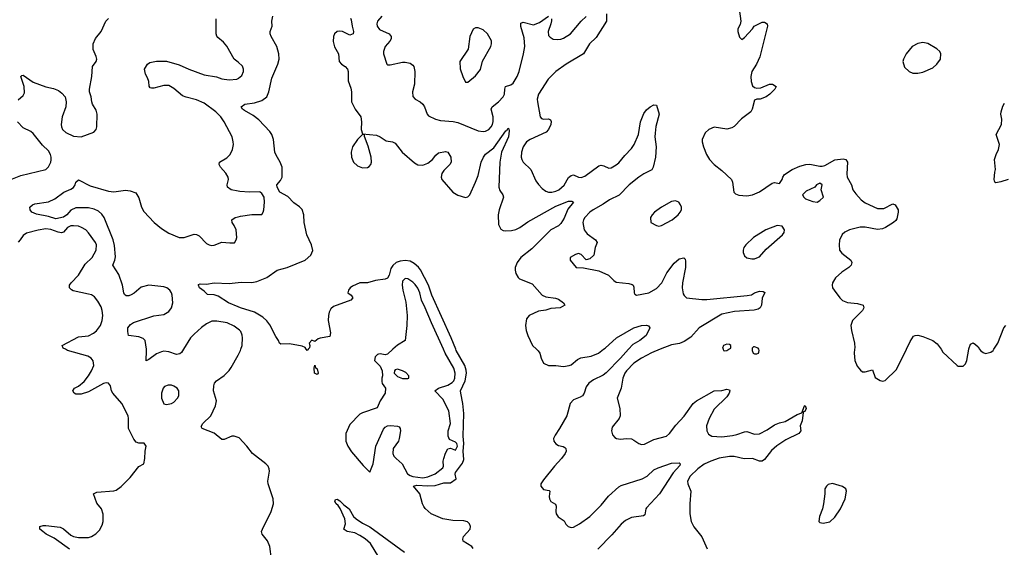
# Model space of a CAD drawing. Header units: inches. Extents: x 1449094 to 1618372, y 389908 to 534307.
# Tile 331 of 494: x 1548262 to 1556098, y 478424 to 482623. Entities that reach past the tile are written whole.
import ezdxf

# ---------------------------------------------------------------- set-up
doc = ezdxf.new("R2010")
doc.units = ezdxf.units.IN
doc.header["$MEASUREMENT"] = 0
for name, color, linetype in [('B5447', 7, 'Continuous'), ('B5448', 7, 'Continuous'), ('B5457', 7, 'Continuous'), ('B5458', 7, 'Continuous')]:
    doc.layers.add(name, color=color, linetype=linetype)

msp = doc.modelspace()

# ---------------------------------------------------------------- linework, layer by layer
at = {"layer": 'B5447', "color": 5}
for points, elevation in [([(1548659.3, 478410), (1548537.5, 478497.5), (1548472.4, 478530), (1548445.4, 478550), (1548422, 478570), (1548423.6, 478590), (1548450, 478598.4), (1548470, 478598.9), (1548584.5, 478584.5), (1548610, 478570.3), (1548670, 478522.2), (1548690, 478511.3), (1548730, 478501.8), (1548810, 478502.7), (1548832.7, 478510), (1548868.6, 478531.4), (1548898.4, 478561.6), (1548919.5, 478600.5), (1548926.3, 478630), (1548927.2, 478687.2), (1548913.2, 478730), (1548874.8, 478774.8), (1548849.6, 478850.4), (1548876.2, 478863.8), (1549010, 478872.7), (1549030, 478878.9), (1549070, 478907), (1549141.1, 478978.9), (1549210, 479067.3), (1549248.7, 479090), (1549259, 479130), (1549261.2, 479190), (1549268.7, 479228.7), (1549252.1, 479252.1), (1549210, 479252.3), (1549190, 479260.9), (1549170, 479285.2), (1549127.3, 479370), (1549129.3, 479450), (1549126, 479470), (1549074.5, 479570), (1549003, 479650), (1548993.7, 479670), (1548985.6, 479710), (1548970, 479729.5), (1548950, 479733), (1548930, 479728.2), (1548810, 479661.3), (1548750, 479643.6), (1548710, 479643.7), (1548695.3, 479650), (1548685.2, 479670), (1548697.2, 479690), (1548730, 479708), (1548775.3, 479744.7), (1548810, 479788.2), (1548834.7, 479830), (1548850.9, 479870), (1548847.2, 479907.3), (1548831.6, 479930), (1548805, 479945), (1548643.7, 479990), (1548626.5, 480000)], 560), ([(1549566.2, 480000), (1549550, 479974), (1549536.7, 479963.3), (1549510, 479959.7), (1549450, 479979.7), (1549410, 479985.1), (1549390, 479980.9), (1549350, 479962.8), (1549290, 479918.3), (1549268.5, 479908.5), (1549272.5, 479990), (1549270.9, 480000)], 540), ([(1550000, 479298.7), (1549970, 479309), (1549950, 479309), (1549890, 479282.7), (1549870, 479282.7), (1549810, 479332.3), (1549714, 479370), (1549706.6, 479386.6), (1549719.3, 479410), (1549783.5, 479470), (1549821.1, 479550), (1549828, 479590), (1549803.5, 479670), (1549806.6, 479710), (1549813.6, 479730), (1549829.6, 479750), (1549890, 479791.8), (1549928.4, 479831.6), (1549945.5, 479854.5), (1550000, 479954.5)], 540)]:
    msp.add_lwpolyline(points, dxfattribs=dict(at, elevation=elevation))
at = {"layer": 'B5447', "color": 5, "elevation": 560}
msp.add_lwpolyline([(1549444.1, 479715.9), (1549415.5, 479704.5), (1549404, 479690), (1549390.5, 479650), (1549390.6, 479610), (1549410, 479567.3), (1549430, 479560.5), (1549470, 479568.7), (1549490, 479580.4), (1549516.9, 479610), (1549527.3, 479630), (1549527.3, 479670), (1549514, 479690), (1549490, 479705.6), (1549470, 479713.6)], close=True, dxfattribs=at)
at = {"layer": 'B5448', "color": 5}
for points, elevation in [([(1548250, 481986.4), (1548290, 482020.4), (1548299, 482041), (1548297.8, 482090), (1548272, 482170), (1548280.1, 482179.9), (1548290, 482180.3), (1548370, 482125.2), (1548470, 482088), (1548530, 482074), (1548570, 482059.1), (1548598.6, 482038.5), (1548624.9, 482010), (1548633, 481970), (1548628.4, 481930), (1548600.3, 481850), (1548591.6, 481790), (1548594.3, 481770), (1548604, 481750), (1548630, 481724.9), (1548690, 481695.8), (1548750, 481690.3), (1548851.6, 481728.4), (1548871.7, 481748.3), (1548876.2, 481770), (1548879.6, 481870), (1548870, 481904), (1548842, 481950), (1548835.1, 481970), (1548832, 482010), (1548818.7, 482050), (1548817.4, 482070), (1548837.4, 482170), (1548840.9, 482250), (1548869.4, 482290), (1548874.7, 482310), (1548871.1, 482330), (1548845.8, 482385.8), (1548846.5, 482430), (1548866.4, 482473.6), (1548909.7, 482530), (1548947.6, 482612.4), (1548970, 482632.4)], 560), ([(1550000, 482283.6), (1549970, 482309.3), (1549911, 482411), (1549884.2, 482444.2), (1549840.1, 482480.1), (1549831.4, 482491.4), (1549826.3, 482510), (1549825.4, 482630)], 540), ([(1550000, 481257.9), (1549945.2, 481270), (1549915.1, 481290), (1549914.5, 481310), (1549924.2, 481350), (1549921.6, 481370), (1549901.5, 481401.5), (1549859.5, 481450), (1549849.5, 481470.5), (1549853.2, 481490), (1549910, 481523.8), (1549936.2, 481550), (1549955.6, 481590), (1549962.9, 481630), (1549961.6, 481650), (1549951.8, 481690), (1549889.7, 481810), (1549863.1, 481850), (1549822.6, 481890), (1549730, 481957.8), (1549670, 481985), (1549585.9, 482005.9), (1549557.8, 482017.8), (1549490, 482075.4), (1549450, 482098.3), (1549410, 482099.7), (1549330, 482078), (1549310, 482077.2), (1549301.5, 482081.5), (1549292.9, 482092.9), (1549289.4, 482130), (1549280.1, 482160.1), (1549262.7, 482190), (1549256, 482230), (1549279.3, 482270), (1549298.9, 482281.1), (1549351.8, 482291.8), (1549430, 482292.7), (1549530, 482264.7), (1549609.4, 482229.4), (1549730, 482185), (1549827.1, 482167.1), (1549870, 482152.4), (1549930, 482144.4), (1549989.5, 482150.5), (1550000, 482155.2)], 540), ([(1548139.5, 481330), (1548270, 481383.9), (1548469.7, 481430.2), (1548490, 481450.7), (1548509.6, 481490), (1548512.2, 481507.8), (1548512.1, 481530), (1548506, 481550), (1548490, 481578), (1548443.1, 481623.1), (1548370, 481716.8), (1548350, 481732.9), (1548290, 481761.1), (1548244, 481810)], 560), ([(1549270.9, 480000), (1549259.8, 480070), (1549244.9, 480084.9), (1549210, 480098.7), (1549129.2, 480110), (1549121.5, 480141.5), (1549123.7, 480170), (1549143.3, 480196.7), (1549167.3, 480212.7), (1549330, 480265.3), (1549410, 480277.6), (1549450, 480302), (1549469.6, 480330.4), (1549480.7, 480370), (1549474.7, 480430), (1549469.6, 480450), (1549457.6, 480470), (1549432.3, 480490), (1549410, 480497.7), (1549290, 480509.7), (1549230, 480493.7), (1549173.4, 480446.6), (1549150, 480432.8), (1549130, 480426.3), (1549110, 480426), (1549096.9, 480436.9), (1549089.7, 480450), (1549079.7, 480510), (1549050, 480595.1), (1549003.5, 480670), (1549020.2, 480710), (1549024.2, 480735.8), (1549015.3, 480824.7), (1549006.2, 480870), (1548933.7, 481050), (1548916.3, 481076.3), (1548890, 481099.2), (1548855.7, 481115.7), (1548810, 481126.1), (1548710, 481124.6), (1548670, 481106.2), (1548637.1, 481070), (1548610, 481051.6), (1548550, 481038.3), (1548490, 481057.4), (1548396.6, 481076.6), (1548359, 481090), (1548345.2, 481110), (1548342.7, 481130), (1548365.2, 481150), (1548382.5, 481157.5), (1548490, 481172.2), (1548542.7, 481197.3), (1548612.3, 481250), (1548670, 481274.9), (1548690, 481288.2), (1548704.7, 481310), (1548710, 481331), (1548730, 481348), (1548821.6, 481301.6), (1548970, 481257.1), (1549010, 481254.3), (1549105.3, 481265.3), (1549142, 481262), (1549186.4, 481246.4), (1549210, 481206), (1549231.5, 481130), (1549250, 481095.8), (1549332, 481010), (1549390, 480960.3), (1549450, 480924.9), (1549530, 480890.4), (1549570, 480890.4), (1549650, 480915.5), (1549670, 480913.4), (1549690, 480902.8), (1549750, 480842), (1549770, 480830.5), (1549790, 480826.7), (1549810, 480828.7), (1549870, 480852.4), (1549934, 480846), (1549971.8, 480848.2), (1549986, 480870), (1549989.4, 480890), (1549985.6, 480950), (1549970, 480985.2), (1549952.3, 481010), (1549949.2, 481030), (1549977.2, 481050), (1550000, 481055.3)], 540), ([(1548626.5, 480000), (1548609.3, 480010), (1548601.2, 480030), (1548730, 480100.3), (1548810, 480107.9), (1548850, 480127.7), (1548872.4, 480147.6), (1548904.2, 480190), (1548918.8, 480230), (1548923.5, 480270), (1548919.2, 480310), (1548910, 480338), (1548884.1, 480384.1), (1548856.3, 480416.3), (1548832.4, 480432.4), (1548810, 480439.8), (1548686.3, 480466.3), (1548673.3, 480473.3), (1548659.6, 480490), (1548659.7, 480510), (1548671.1, 480530), (1548729.9, 480590.1), (1548782.6, 480677.4), (1548839.2, 480730), (1548870.8, 480790), (1548872.8, 480830), (1548865.3, 480850), (1548810, 480927.6), (1548787.3, 480950), (1548755.1, 480970), (1548730, 480979.2), (1548690, 480983.5), (1548670, 480981.2), (1548642, 480970), (1548610, 480931.5), (1548593.9, 480926.1), (1548569.1, 480930.9), (1548510, 480953.3), (1548470, 480957.7), (1548410, 480949.1), (1548316.6, 480923.4), (1548290, 480906), (1548266.7, 480870), (1548250, 480853.3)], 560), ([(1550000, 480338.2), (1549924.5, 480370), (1549842.4, 480422.4), (1549810, 480433.3), (1549755.5, 480435.5), (1549730, 480462.7), (1549694, 480490), (1549684, 480510), (1549685.2, 480514.8), (1549699, 480521), (1549750, 480519.3), (1549810, 480528.4), (1549930, 480524.2), (1550000, 480531.1)], 520), ([(1550000, 480161.5), (1549970, 480183.5), (1549913.2, 480210), (1549830, 480225), (1549790, 480223.1), (1549750, 480202.8), (1549710, 480174.4), (1549650, 480120.9), (1549622.4, 480090), (1549566.2, 480000)], 540)]:
    msp.add_lwpolyline(points, dxfattribs=dict(at, elevation=elevation))
at = {"layer": 'B5457', "color": 5}
for points, elevation in [([(1550000, 479954.5), (1550019.3, 479990), (1550022.4, 480000)], 540), ([(1550558, 480000), (1550550, 479989.5), (1550542.7, 480000)], 520), ([(1551232.3, 480000), (1551190, 479961.5), (1551170, 479956.3), (1551130, 479963.7), (1551118.5, 479961.5), (1551110, 479959.3), (1551090, 479939), (1551085.5, 479910), (1551130, 479866), (1551146, 479830), (1551150.4, 479790), (1551144.4, 479770), (1551143.8, 479743.8), (1551148, 479728), (1551174, 479690), (1551171, 479650), (1551130.8, 479590), (1551106.4, 479533.6), (1550990, 479495.1), (1550970, 479483.7), (1550890, 479401.2), (1550857.1, 479330), (1550856.4, 479270), (1550872.4, 479230), (1550903.6, 479183.6), (1550995.3, 479075.3), (1551050, 479022), (1551075.4, 479090), (1551097.6, 479230), (1551156.3, 479363.7), (1551170, 479380.2), (1551190, 479390.2), (1551212.8, 479392.8), (1551270, 479388), (1551282.4, 479382.4), (1551291.1, 479371.1), (1551291.9, 479351.9), (1551283.2, 479290), (1551276, 479270), (1551234.8, 479210), (1551232.9, 479170), (1551240.9, 479150), (1551258, 479130), (1551306.9, 479090), (1551348.7, 479010), (1551370, 478995.1), (1551392.1, 478987.9), (1551470, 478978.6), (1551510, 478984.2), (1551569.2, 479010), (1551630, 479058), (1551634, 479070), (1551631.2, 479110), (1551636.4, 479130), (1551650, 479174), (1551670, 479208.2), (1551690, 479213.1), (1551730, 479197), (1551745.6, 479230), (1551739.9, 479250), (1551730, 479260.5), (1551683.6, 479283.6), (1551671.7, 479310), (1551672.5, 479350), (1551691.5, 479410), (1551678.4, 479510), (1551630, 479602), (1551565.2, 479670), (1551595.1, 479690), (1551670, 479714.6), (1551704.1, 479735.9), (1551716.9, 479750), (1551726, 479770), (1551728, 479810), (1551716.1, 479850), (1551649.4, 479970), (1551635.5, 480000)], 540), ([(1551870, 478414), (1551860.9, 478430), (1551792.1, 478472.1), (1551789.6, 478490), (1551794.5, 478510), (1551847, 478570), (1551851.2, 478590), (1551842.9, 478610), (1551826.5, 478626.5), (1551795.9, 478635.9), (1551710, 478636.9), (1551630, 478650.7), (1551536.3, 478690), (1551490, 478732.8), (1551477.6, 478750), (1551467.1, 478770), (1551447.2, 478850), (1551397.4, 478910), (1551422.3, 478917.7), (1551510, 478913), (1551570, 478915.3), (1551637.4, 478937.4), (1551690, 478938), (1551735.1, 478970), (1551726.7, 479006.7), (1551730, 479020.5), (1551785.7, 479094.3), (1551796.2, 479123.8), (1551791.3, 479190), (1551796.9, 479250), (1551790.8, 479309.2), (1551797.3, 479490), (1551789.9, 479570), (1551771.8, 479650), (1551771.2, 479670), (1551808.3, 479750), (1551817.8, 479810), (1551815.2, 479835.2), (1551804.2, 479870), (1551736.6, 479990), (1551732.6, 480000)], 520), ([(1552376.3, 480000), (1552388.7, 479988.7), (1552401.8, 479970), (1552411.7, 479928.3), (1552431.7, 479890), (1552470, 479871.3), (1552529.8, 479870.2), (1552590, 479862.5), (1552634.3, 479870), (1552650, 479876.6), (1552701.7, 479918.3), (1552727.5, 479932.5), (1552810, 479945.2), (1552867.8, 479970), (1552908.7, 480000)], 520), ([(1553106.2, 480000), (1553044.7, 479930), (1552930, 479811.8), (1552905.1, 479794.9), (1552830, 479758.2), (1552792.9, 479730), (1552770, 479702.4), (1552754, 479650), (1552740.3, 479630), (1552721.8, 479618.1), (1552670, 479598.2), (1552642.4, 479570), (1552615.5, 479470), (1552558.8, 479370), (1552522.6, 479317.4), (1552511.2, 479290), (1552512.9, 479270), (1552527.8, 479247.8), (1552550, 479235.4), (1552587.1, 479227.1), (1552599.6, 479219.6), (1552607.6, 479210), (1552611.3, 479190), (1552603.8, 479170), (1552575.4, 479130), (1552517.2, 479070), (1552430, 478960.7), (1552410.9, 478930), (1552409.7, 478910), (1552430, 478884.1), (1552476.9, 478876.9), (1552482.4, 478870), (1552475.6, 478830), (1552478.4, 478810), (1552490, 478790.2), (1552526.8, 478766.8), (1552532.8, 478752.8), (1552528.1, 478708.1), (1552532.9, 478690), (1552547.6, 478667.6), (1552594.2, 478634.2), (1552609, 478609), (1552627.7, 478590), (1552650, 478582.9), (1552670, 478584.6), (1552717.4, 478610), (1552799.8, 478670), (1552890, 478760.2), (1552947.4, 478832.6), (1553030, 478905.2), (1553050, 478915.8), (1553215.6, 478970), (1553254.7, 478990), (1553310, 479040.2), (1553342.3, 479057.7), (1553450, 479092.7), (1553510, 479097.3), (1553518.8, 479090), (1553514.9, 479074.9), (1553462.1, 479017.9), (1553354, 478850), (1553250, 478737.6), (1553245.3, 478730), (1553238.2, 478681.8), (1553226, 478674), (1553130, 478661.8), (1553082.6, 478637.4), (1553050, 478609.8), (1552975.7, 478524.3), (1552862.7, 478410)], 520), ([(1553359.6, 480000), (1553290, 479972.2), (1553210.3, 479930), (1553150, 479889.8), (1553092.3, 479830), (1553079.2, 479810), (1553063.2, 479770), (1553050.3, 479690), (1553017.4, 479610), (1553038.3, 479530), (1553041.3, 479470), (1553032.8, 479450), (1552978.6, 479381.4), (1552973, 479350), (1552980.4, 479320.4), (1552998.3, 479298.3), (1553011.1, 479291.1), (1553044.6, 479284.6), (1553090.3, 479290.3), (1553130, 479286.4), (1553150, 479277.6), (1553189.4, 479249.4), (1553210, 479243.5), (1553235.2, 479244.8), (1553310, 479282.9), (1553409.3, 479310), (1553434.7, 479330), (1553482.8, 479397.2), (1553551.4, 479468.6), (1553622.2, 479570), (1553649.3, 479590.7), (1553790, 479670.3), (1553850, 479672.7), (1553890, 479682), (1553910, 479677.3), (1553914.9, 479670), (1553908.5, 479650), (1553890, 479622.6), (1553790, 479523.1), (1553748.6, 479450), (1553729.4, 479390), (1553730.2, 479350.2), (1553744.5, 479324.5), (1553770, 479309.4), (1553850, 479304.7), (1553934.2, 479314.2), (1553970, 479320.9), (1554030, 479343.6), (1554050, 479346), (1554110, 479324.2), (1554150, 479327.7), (1554210, 479359.7), (1554270, 479399.7), (1554310, 479415.8), (1554353.9, 479426.1), (1554450, 479482), (1554486.3, 479493.7), (1554507, 479550), (1554513.2, 479553.2), (1554520.7, 479530), (1554510, 479505.2), (1554502, 479502), (1554494, 479506), (1554498, 479498), (1554488.3, 479431.7), (1554474.8, 479390), (1554478.8, 479350), (1554462, 479330), (1554359.6, 479280.4), (1554288.6, 479231.4), (1554246.1, 479194), (1554190, 479124.2), (1554170, 479109.6), (1554150, 479109.6), (1554095.3, 479130), (1554028.4, 479128.4), (1553947.5, 479147.5), (1553910, 479146.3), (1553830, 479132.7), (1553763.1, 479110), (1553710, 479085.8), (1553658.5, 479050), (1553596.9, 478990), (1553578, 478950), (1553578.7, 478930), (1553604.4, 478870), (1553594.4, 478770), (1553596.5, 478690), (1553604.9, 478630), (1553627, 478587), (1553690, 478507.7), (1553732.8, 478412.8)], 540), ([(1553859.7, 480000), (1553864.7, 479990), (1553870, 479988.4), (1553890, 479991), (1553905.2, 480000)], 560), ([(1554091.6, 480000), (1554091.5, 479990), (1554099, 479970), (1554110, 479963.3), (1554130, 479964.7), (1554141.5, 479970), (1554143.6, 479976.4), (1554146.2, 479990), (1554143.5, 480000)], 560), ([(1554907.3, 480000), (1554903.7, 479970), (1554908.7, 479910), (1554926.5, 479866.5), (1554952.8, 479832.7), (1554970, 479822), (1554990, 479819.6), (1555050, 479836), (1555070, 479776), (1555110, 479750.8), (1555130, 479746.8), (1555150, 479751.3), (1555241.5, 479838.5), (1555319.9, 480000)], 560), ([(1555594.9, 480000), (1555610, 479978), (1555722, 479870), (1555730, 479864.7), (1555770, 479864.7), (1555790, 479884.7), (1555801.2, 479910), (1555814.9, 480000)], 560), ([(1555901.7, 480000), (1555908, 479990), (1555930, 479974), (1555950, 479967.3), (1555990, 479977.3), (1556010, 479991), (1556015.6, 480000)], 560), ([(1550278.7, 478230), (1550251.8, 478431.8), (1550234.8, 478474.8), (1550191.8, 478530), (1550187.3, 478550), (1550194, 478570), (1550263, 478710), (1550281.3, 478770), (1550279.7, 478810), (1550240.4, 478930), (1550238, 478950), (1550249.7, 479029.7), (1550248, 479050), (1550238.7, 479070), (1550222, 479090), (1550114, 479170), (1550069.6, 479229.6), (1550010, 479295.3), (1550000, 479298.7)], 540), ([(1551150, 478298.9), (1551054.6, 478454.6), (1551012.3, 478492.3), (1550970, 478519.4), (1550930, 478538.8), (1550868.7, 478550), (1550844.9, 478564.9), (1550842, 478570), (1550854.7, 478610), (1550850.7, 478650.7), (1550813.7, 478733.7), (1550796.9, 478756.9), (1550780.9, 478770), (1550770, 478789), (1550774.6, 478805.4), (1550790, 478807.3), (1550810, 478794.4), (1550841.4, 478761.4), (1550883.7, 478730), (1550918, 478670), (1550938.9, 478650), (1550990, 478616.5), (1551050, 478587.1), (1551324.6, 478384.6)], 520)]:
    msp.add_lwpolyline(points, dxfattribs=dict(at, elevation=elevation))
for points, elevation in [([(1550630, 479799.3), (1550609.4, 479810), (1550604.5, 479850), (1550610, 479874.8), (1550616.3, 479856.3), (1550630, 479844.7), (1550637.1, 479810)], 520), ([(1551270, 479840.7), (1551250, 479835.7), (1551245, 479830), (1551242.3, 479810), (1551270, 479782.3), (1551310, 479768.3), (1551350, 479767.7), (1551358.7, 479770), (1551359.3, 479790), (1551334.8, 479814.8), (1551307.6, 479830)], 560), ([(1554730, 478933.2), (1554696.9, 478923.1), (1554682, 478910), (1554671.3, 478890), (1554671.3, 478850), (1554659.1, 478770), (1554650.7, 478730), (1554627.7, 478670), (1554621, 478630), (1554630, 478621), (1554656.8, 478616.8), (1554710, 478626.7), (1554750, 478664.9), (1554794.5, 478730), (1554832.3, 478810), (1554841.2, 478870), (1554837.2, 478890), (1554810, 478909.2)], 560)]:
    msp.add_lwpolyline(points, close=True, dxfattribs=dict(at, elevation=elevation))
at = {"layer": 'B5458', "color": 5}
for points, elevation in [([(1550000, 480531.1), (1550026.3, 480533.7), (1550110, 480532.7), (1550150, 480539.3), (1550227.8, 480572.2), (1550310.6, 480629.4), (1550390, 480651.2), (1550532.8, 480710), (1550578.7, 480750), (1550593.9, 480786.1), (1550585.6, 480830), (1550546.6, 480910), (1550525.3, 481010), (1550522.9, 481070), (1550510, 481113.3), (1550490, 481134.3), (1550444.4, 481164.4), (1550396.6, 481216.6), (1550332.3, 481250), (1550311.8, 481290), (1550309.6, 481310), (1550337.6, 481342.4), (1550349.7, 481370), (1550351.2, 481450), (1550335.4, 481490), (1550303.6, 481543.6), (1550292.9, 481570), (1550281.1, 481670), (1550268, 481710), (1550252.7, 481732.7), (1550165.3, 481825.3), (1550120, 481860), (1550050, 481899.7), (1550036.2, 481910), (1550024.5, 481930), (1550054, 481950), (1550130, 481962.4), (1550190, 481979.1), (1550228.3, 482010), (1550244.2, 482050), (1550270, 482157.3), (1550316.4, 482270), (1550327.4, 482310), (1550324.5, 482350), (1550309.8, 482409.8), (1550264.2, 482490), (1550256.2, 482510), (1550254.5, 482530), (1550271.2, 482570), (1550269.8, 482610.2), (1550276.8, 482650)], 520), ([(1551143.2, 482650), (1551110.3, 482610), (1551104.2, 482590), (1551107.2, 482570), (1551125.5, 482545.5), (1551202, 482510), (1551219.1, 482490), (1551218, 482470), (1551208.7, 482451.3), (1551170.3, 482409.7), (1551156.4, 482370), (1551156.4, 482350), (1551184.9, 482270), (1551190, 482264.9), (1551210, 482264.9), (1551310, 482284.9), (1551330, 482284.6), (1551370, 482275.8), (1551390, 482262), (1551398.4, 482250), (1551406, 482210), (1551403.7, 482110), (1551388.8, 482050), (1551390.4, 482010.4), (1551410, 481990.6), (1551450, 481970.4), (1551470, 481950.6), (1551483.7, 481930), (1551503.8, 481870), (1551516.7, 481856.7), (1551572.4, 481832.4), (1551610, 481821.3), (1551712.9, 481812.9), (1551750, 481804.9), (1551910, 481738.3), (1551950, 481733.1), (1551970, 481736.9), (1551994.7, 481750), (1552013.5, 481770), (1552024.4, 481790), (1552030, 481812), (1552030.8, 481849.2), (1552014.3, 481910), (1552022.4, 481930), (1552071.5, 481968.5), (1552110.7, 482009.3), (1552119.7, 482030), (1552122.4, 482070), (1552129.7, 482090), (1552170, 482104.7), (1552190, 482117.3), (1552221.7, 482170), (1552238.3, 482210), (1552272.7, 482350), (1552281.9, 482410), (1552277.5, 482477.5), (1552251.4, 482568.6), (1552250, 482594), (1552270, 482602.6), (1552350, 482581.5), (1552399.1, 482600.9), (1552470, 482650.3)], 540), ([(1552933, 482670), (1552932.9, 482610), (1552850, 482482), (1552797, 482430), (1552750.3, 482350), (1552612.6, 482270), (1552527.9, 482210), (1552467.9, 482150), (1552391.3, 482030), (1552381.6, 481990), (1552382.6, 481970), (1552403.8, 481850), (1552416.1, 481836.1), (1552430, 481830.4), (1552470, 481833.7), (1552485.7, 481825.7), (1552492.1, 481812.1), (1552490.2, 481790), (1552471.1, 481748.9), (1552452.2, 481727.8), (1552325.5, 481670), (1552295.8, 481650), (1552270.3, 481610), (1552256, 481570), (1552253.4, 481530), (1552258.7, 481510), (1552269.1, 481489.1), (1552330, 481430.4), (1552370, 481339.3), (1552390.2, 481310.2), (1552420.4, 481280.4), (1552450, 481259.6), (1552470, 481251.5), (1552498, 481250), (1552530, 481257.6), (1552553, 481270), (1552595.2, 481304.8), (1552630, 481366), (1552650, 481384.2), (1552670, 481388.7), (1552710, 481370.4), (1552730, 481366.7), (1552761.1, 481378.9), (1552870, 481460.4), (1552890, 481464.2), (1552910, 481460.3), (1552950, 481441.7), (1552970, 481443.6), (1553010, 481466.7), (1553030, 481484.4), (1553077.1, 481542.9), (1553130, 481597.5), (1553152.8, 481630), (1553186.8, 481710), (1553204.2, 481810), (1553230, 481877.3), (1553250, 481906.8), (1553279, 481930), (1553310, 481946), (1553330, 481942), (1553350.5, 481870), (1553326, 481774), (1553318.9, 481721), (1553317.7, 481690), (1553328.4, 481611.6), (1553322.8, 481530), (1553304.6, 481450), (1553293.1, 481426.9), (1553230, 481396.8), (1553190, 481370.8), (1553114, 481310), (1553033.1, 481226.9), (1552957, 481190), (1552905.5, 481154.5), (1552826.4, 481110), (1552799.5, 481090), (1552760.5, 481050), (1552748.4, 481030), (1552744.4, 481010), (1552754, 480950), (1552778, 480918), (1552846, 480870), (1552858.4, 480850), (1552843.1, 480810), (1552830.5, 480750), (1552800.4, 480719.6), (1552770, 480712.3), (1552730, 480754), (1552710, 480762.9), (1552685.1, 480754.9), (1552642, 480730), (1552642, 480710), (1552690, 480650.8), (1552750, 480647.7), (1552870, 480625.2), (1552949.2, 480589.2), (1552990, 480548), (1553010, 480534.4), (1553110, 480523), (1553135.5, 480515.5), (1553144.7, 480510), (1553150, 480494), (1553151.3, 480450), (1553158, 480438), (1553171.1, 480431.1), (1553270, 480450.4), (1553330, 480484), (1553371.6, 480530), (1553411.5, 480608.5), (1553470, 480684.9), (1553510, 480719.3), (1553546.8, 480726.8), (1553557.1, 480717.1), (1553561.1, 480701.1), (1553560.9, 480650), (1553536, 480530), (1553533.4, 480490), (1553542.8, 480442.7), (1553550, 480427.3), (1553569, 480409), (1553690, 480395.8), (1553730, 480395.8), (1554052.7, 480427.3), (1554085.4, 480434.6), (1554110, 480450.3), (1554150, 480462), (1554179.8, 480459.8), (1554192, 480452), (1554170, 480406), (1554164.9, 480350), (1554154, 480330), (1554139.9, 480320.1), (1554108, 480312), (1553950, 480301.2), (1553850, 480279.5), (1553670.3, 480170), (1553602.8, 480097.2), (1553550, 480060.9), (1553514.4, 480045.6), (1553450, 480036.2), (1553359.6, 480000)], 540), ([(1552495.3, 482630), (1552493.7, 482613.7), (1552490.2, 482589.8), (1552467.4, 482530), (1552470, 482498), (1552482.8, 482482.8), (1552508.5, 482468.5), (1552544.2, 482464.2), (1552570, 482467.6), (1552590, 482474.6), (1552646, 482510), (1552730, 482610.3), (1552770, 482648.8)], 540), ([(1553989.1, 482709.1), (1554001.6, 482610), (1553996.7, 482583.3), (1553978, 482550), (1553977.1, 482530), (1553990, 482484.7), (1554006.7, 482466.7), (1554010, 482465.5), (1554030, 482480.7), (1554093.2, 482550), (1554107.5, 482572.5), (1554170, 482603), (1554190, 482604), (1554210.7, 482590), (1554213, 482570), (1554151.8, 482328.2), (1554125.5, 482270), (1554088.5, 482210), (1554081.3, 482170), (1554083.8, 482130), (1554095.5, 482095.5), (1554110, 482082.8), (1554130, 482077.3), (1554159.3, 482080.7), (1554230, 482110.7), (1554254, 482110), (1554282, 482090), (1554271.3, 482070), (1554231.3, 482030), (1554202, 482010), (1554154, 481990), (1554130, 481989.2), (1554110, 481982), (1554092, 481910), (1554081.6, 481890), (1554006.6, 481833.4), (1553947.3, 481772.7), (1553930, 481762.9), (1553890, 481751.8), (1553790, 481766.6), (1553747.3, 481750), (1553718, 481722), (1553694, 481670), (1553693.4, 481650), (1553703, 481610), (1553728.2, 481550), (1553752.7, 481510), (1553790.2, 481470.2), (1553850, 481423.8), (1553927.3, 481350), (1553935.5, 481330), (1553946, 481250), (1553958, 481238), (1553985.8, 481225.8), (1554050, 481221.6), (1554095.3, 481230), (1554150, 481252.4), (1554250, 481321.3), (1554270, 481328.5), (1554310, 481318.8), (1554329.7, 481350.3), (1554335.1, 481370), (1554349.8, 481390.2), (1554410, 481430.3), (1554470, 481458), (1554518, 481470), (1554550, 481472), (1554630, 481456.3), (1554650, 481457.3), (1554670, 481462.8), (1554750, 481507.3), (1554816.3, 481516.3), (1554838, 481510), (1554850.4, 481490.4), (1554844.9, 481395.1), (1554848.4, 481370), (1554883, 481310), (1554893, 481270), (1554916.2, 481236.2), (1554959.1, 481190), (1554990, 481166.7), (1555090, 481121.3), (1555138.9, 481121.1), (1555210, 481158.8), (1555230.8, 481150), (1555253, 481110), (1555254.4, 481090), (1555241.7, 481038.3), (1555234.7, 481025.3), (1555217.3, 481010), (1555151.6, 480968.5), (1555130, 480958), (1555090, 480954), (1554990, 480972.6), (1554950, 480972.8), (1554866.8, 480950), (1554830, 480931.8), (1554807.7, 480912.3), (1554787.9, 480867.9), (1554783, 480830), (1554787.7, 480790), (1554805.5, 480765.5), (1554876.3, 480710), (1554885.5, 480690), (1554879.3, 480670), (1554862, 480650), (1554805.9, 480614.1), (1554754.9, 480570), (1554730.5, 480530), (1554727.3, 480510), (1554730.7, 480490), (1554744, 480470), (1554788.5, 480408.5), (1554810, 480387.7), (1554850, 480373), (1554930, 480364.9), (1554976, 480350), (1554980.7, 480330), (1554970.5, 480310), (1554890.4, 480230), (1554877.6, 480190), (1554881.3, 480150), (1554907, 480050), (1554908.6, 480011.4), (1554907.3, 480000)], 560), ([(1550895.3, 482635.3), (1550901.2, 482621.2), (1550907.6, 482570), (1550918.7, 482530), (1550915.5, 482510), (1550890, 482500.5), (1550830, 482528.2), (1550810, 482532.1), (1550790, 482528.7), (1550766.2, 482510), (1550758.4, 482490), (1550756.1, 482450), (1550767.3, 482407.3), (1550800.2, 482350), (1550805, 482290), (1550823.7, 482270), (1550853.4, 482250), (1550870.2, 482230), (1550875.5, 482210), (1550877.3, 482137.3), (1550898, 482078), (1550902.8, 482050), (1550903, 481970), (1550931.3, 481910), (1550975.8, 481850), (1550982, 481810), (1550980.7, 481750), (1550990, 481714), (1551102.8, 481702.8), (1551130, 481690.4), (1551178, 481658), (1551230, 481650.3), (1551250, 481640.4), (1551305.5, 481570), (1551403, 481483), (1551430, 481467.2), (1551470, 481466), (1551510, 481481.5), (1551548.2, 481510), (1551574, 481546), (1551596, 481564), (1551650, 481575.3), (1551670, 481568.2), (1551694, 481530), (1551696.4, 481490), (1551686, 481470), (1551637.8, 481422.2), (1551622.3, 481397.7), (1551615.8, 481370), (1551621.3, 481350), (1551710.4, 481250), (1551750, 481226.3), (1551810, 481208.8), (1551830, 481214), (1551843.5, 481230), (1551890.6, 481330), (1551910, 481382), (1551934.2, 481490), (1551952.1, 481530), (1551968.2, 481551.8), (1552035.9, 481604.1), (1552130, 481738), (1552138, 481742), (1552150, 481759.1), (1552155.1, 481755.1), (1552158, 481738), (1552152, 481690), (1552097, 481570), (1552084.3, 481490), (1552074.7, 481290), (1552083.2, 481263.2), (1552108.5, 481230), (1552111.7, 481211.7), (1552077.2, 481110), (1552070.2, 481069.8), (1552072.8, 480992.8), (1552090, 480955.8), (1552110, 480944.4), (1552130, 480942.6), (1552174.9, 480945.1), (1552210, 480953.4), (1552243, 480970), (1552306.3, 481013.7), (1552530, 481139.7), (1552630, 481179.5), (1552657.7, 481177.7), (1552670.3, 481170.2), (1552625.8, 481114.2), (1552596.6, 481043.4), (1552570, 480999.8), (1552550, 480981.5), (1552490, 480950.8), (1552339.2, 480800.8), (1552249.2, 480730), (1552221.2, 480690), (1552206.2, 480650), (1552204.7, 480630), (1552210, 480604), (1552230, 480570.4), (1552241.1, 480561.1), (1552340.8, 480520.8), (1552421.6, 480430), (1552450, 480417.3), (1552527.5, 480407.5), (1552550, 480399.1), (1552590.5, 480370), (1552602, 480350), (1552564.7, 480330), (1552490, 480325.2), (1552450, 480312.7), (1552390, 480304.5), (1552317.3, 480270), (1552296.7, 480243.3), (1552288.9, 480188.9), (1552293.4, 480150), (1552305.7, 480110), (1552343.7, 480030), (1552376.3, 480000)], 520), ([(1550000, 482155.2), (1550003.3, 482156.7), (1550030, 482178.8), (1550043.7, 482210), (1550043.7, 482230), (1550034.2, 482254.2), (1550000, 482283.6)], 540), ([(1556128.1, 481351.9), (1556070, 481332.7), (1556030, 481325.2), (1556022, 481330), (1556019, 481350), (1556022.7, 481410), (1556029.1, 481430.9), (1556021.2, 481510), (1556032.7, 481550), (1556052.3, 481590), (1556059.5, 481630), (1556033.2, 481710), (1556076, 481790), (1556079.3, 481830), (1556071.6, 481870), (1556073, 481890), (1556086.2, 481933.8), (1556100.4, 481959.6)], 560), ([(1550000, 481055.3), (1550020, 481060), (1550110, 481071.7), (1550190, 481072.7), (1550201, 481090), (1550206, 481110), (1550210.4, 481170), (1550207.1, 481210), (1550190, 481241.1), (1550177.2, 481250), (1550170, 481254.1), (1550090, 481250.4), (1550014.7, 481254.7), (1550000, 481257.9)], 540), ([(1551732.6, 480000), (1551696.4, 480090), (1551542.4, 480430), (1551514.9, 480510), (1551452.4, 480632.4), (1551434.9, 480654.9), (1551402.6, 480682.6), (1551370, 480701), (1551330, 480707.7), (1551290, 480702.5), (1551257.3, 480690), (1551231.9, 480668.1), (1551216.9, 480643.1), (1551202.8, 480590), (1551190, 480566), (1551170, 480557.3), (1551092.8, 480547.2), (1551030, 480529.6), (1550970, 480528.5), (1550910, 480503.1), (1550893.2, 480490), (1550878.7, 480470), (1550874.5, 480450), (1550899.7, 480430), (1550912.1, 480410), (1550897.3, 480390), (1550760.4, 480339.6), (1550738.8, 480321.2), (1550724.6, 480295.4), (1550718.5, 480270), (1550716.7, 480230), (1550735.1, 480130), (1550730, 480101.7), (1550652.4, 480087.6), (1550637.6, 480082.4), (1550610, 480061.6), (1550587.9, 480072.1), (1550566.8, 480050), (1550570.8, 480030), (1550567.5, 480012.5), (1550558, 480000)], 520), ([(1551635.5, 480000), (1551538.2, 480210), (1551490, 480331.3), (1551461.1, 480390), (1551447.6, 480450), (1551430, 480487.6), (1551410, 480515.6), (1551390, 480534), (1551350, 480560.5), (1551330, 480563.6), (1551310, 480541.2), (1551307, 480510), (1551312.3, 480470), (1551335.4, 480375.4), (1551346, 480270), (1551343.1, 480190), (1551329.5, 480070.5), (1551267.7, 480032.3), (1551232.3, 480000)], 540), ([(1550542.7, 480000), (1550533.4, 480013.4), (1550510, 480026), (1550410, 480043.7), (1550340.9, 480040.9), (1550330, 480048), (1550322.7, 480070), (1550301.1, 480101.1), (1550253.7, 480193.7), (1550227.8, 480227.8), (1550195.8, 480255.8), (1550130, 480294.4), (1550019.5, 480330), (1550000, 480338.2)], 520), ([(1550022.4, 480000), (1550031.7, 480030), (1550036, 480090), (1550033.3, 480113.3), (1550021, 480141), (1550012.4, 480152.4), (1550000, 480161.5)], 540), ([(1552908.7, 480000), (1552922.3, 480010), (1553012.9, 480090), (1553150, 480172.1), (1553210.4, 480190.4), (1553250, 480193.4), (1553266.8, 480186.8), (1553276, 480170), (1553248.4, 480110), (1553197.4, 480070), (1553140.7, 480039.3), (1553106.2, 480000)], 520), ([(1556015.6, 480000), (1556047, 480050), (1556094.5, 480170), (1556110, 480190.5)], 560), ([(1555319.9, 480000), (1555350, 480062), (1555376.4, 480103.6), (1555388.9, 480111.1), (1555410, 480111.3), (1555450, 480102), (1555530, 480071), (1555564.5, 480044.5), (1555594.9, 480000)], 560), ([(1553905.2, 480000), (1553922, 480010), (1553922, 480030), (1553910, 480039), (1553890, 480041.2), (1553862.8, 480030), (1553854.8, 480010), (1553859.7, 480000)], 560), ([(1554143.5, 480000), (1554140.7, 480010), (1554110, 480020.9), (1554101.5, 480018.5), (1554091.6, 480008.4), (1554091.6, 480000)], 560), ([(1555814.9, 480000), (1555815.5, 480004.5), (1555830, 480042), (1555850, 480051), (1555870, 480038.8), (1555890, 480018.8), (1555901.7, 480000)], 560)]:
    msp.add_lwpolyline(points, dxfattribs=dict(at, elevation=elevation))
for points, elevation in [([(1551910, 482559), (1551890, 482559), (1551870, 482548), (1551844.9, 482490), (1551830.7, 482389.3), (1551764.9, 482290), (1551768.1, 482231.9), (1551790, 482171.3), (1551810, 482124.7), (1551830, 482126), (1551890, 482174.8), (1551930, 482226.8), (1551946.5, 482293.5), (1552012.3, 482410), (1552018, 482430), (1552015.9, 482455.9), (1551986, 482510), (1551950, 482540.9)], 560), ([(1555450, 482441.2), (1555410, 482434), (1555364.7, 482410), (1555316, 482350), (1555294.8, 482310), (1555290.8, 482290), (1555304.5, 482244.5), (1555342, 482210), (1555370, 482196), (1555410, 482196), (1555450, 482204), (1555530, 482239.1), (1555562.7, 482270), (1555589.3, 482310), (1555594, 482350), (1555584, 482370), (1555562, 482390), (1555490, 482433.2)], 580), ([(1550990, 481708), (1550950, 481669.5), (1550910.3, 481610), (1550900.7, 481570), (1550901.8, 481530), (1550918.3, 481490), (1550950, 481459.6), (1550990, 481443.6), (1551030, 481446.3), (1551044.7, 481455.3), (1551056, 481470), (1551061.8, 481490), (1551058.3, 481530), (1551035.2, 481615.2), (1551006, 481694), (1551006, 481706)], 520), ([(1554630, 481322), (1554604.7, 481310), (1554591, 481289), (1554521.4, 481258.6), (1554492, 481230), (1554502, 481210), (1554516.9, 481196.9), (1554575.3, 481175.3), (1554610, 481171), (1554630, 481182.8), (1554659, 481210), (1554642, 481270), (1554648, 481310)], 560), ([(1553480.2, 481180.2), (1553450, 481176), (1553370, 481132.3), (1553314.8, 481090), (1553296, 481070), (1553282.8, 481050), (1553284.7, 481010), (1553330, 480986), (1553350, 480981), (1553370, 480986), (1553454, 481030), (1553502, 481070), (1553519, 481090), (1553528.7, 481110), (1553528.7, 481130), (1553522, 481150), (1553508, 481170)], 560), ([(1554290, 480985.2), (1554201, 480950), (1554102.8, 480890), (1554041, 480830), (1554026, 480810), (1554021, 480790), (1554021, 480770), (1554030, 480744.7), (1554050, 480726.8), (1554090, 480718.8), (1554110, 480718.8), (1554130, 480727.3), (1554150, 480734.8), (1554202.4, 480797.6), (1554333.2, 480910), (1554345.2, 480930), (1554349, 480950), (1554330, 480979)], 560)]:
    msp.add_lwpolyline(points, close=True, dxfattribs=dict(at, elevation=elevation))

doc.saveas('drawing.dxf')
